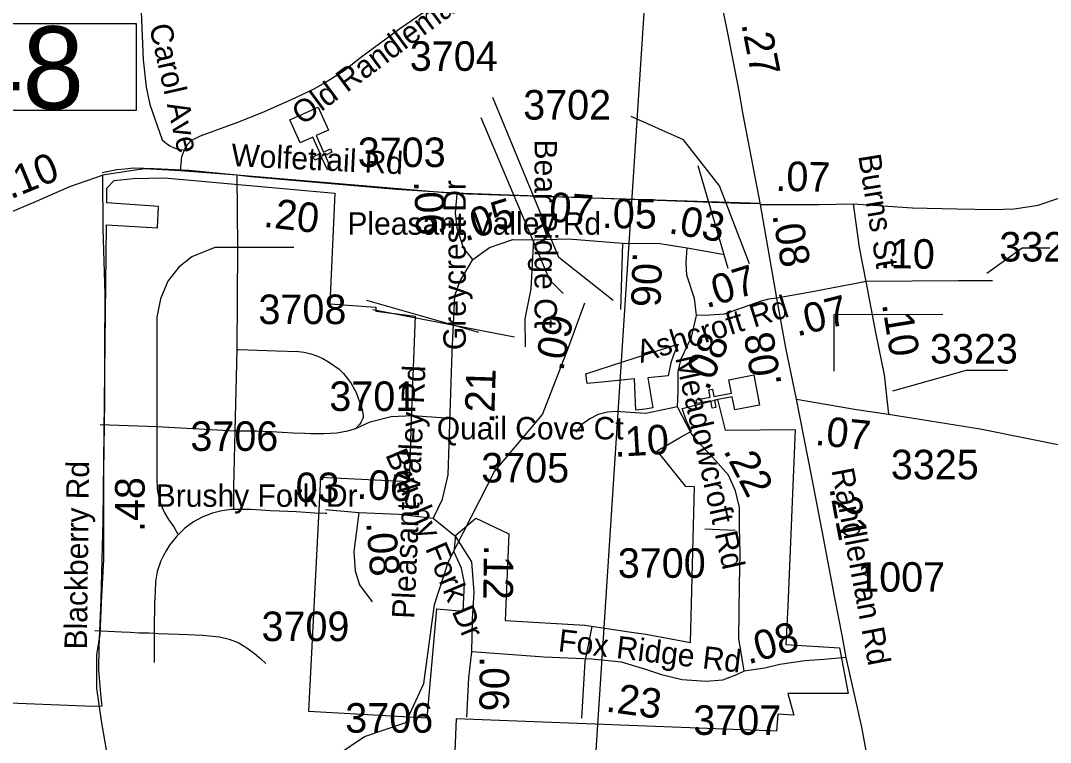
# Model space of a CAD drawing. Extents: x 1662474 to 1856135, y 779280 to 917889.
# Drawn here: x 1758831 to 1763187, y 816301 to 819355 of the extents above; entities that cross this region are included whole.
import ezdxf

# ---------------------------------------------------------------- set-up
doc = ezdxf.new("R2010")
doc.units = 0
for name, color, linetype in [('Exist Boundary Political City Limit New', 7, 'Continuous'), ('Exist Cultural Church CELL', 7, 'Continuous'), ('Exist Hydrographic Misc Water Feature', 7, 'Continuous'), ('Exist Road Non-System Type 51', 7, 'Continuous'), ('Exist Road Non-System Type 51 Label', 7, 'Continuous'), ('Exist Road Primary Interstate Structure Cantilever Sign Number Label', 7, 'Continuous'), ('Exist Road Primary Interstate Structure Ovrhead Sign CELL', 7, 'Continuous'), ('Exist Road Secondary Mileage Hundredths English Label', 7, 'Continuous'), ('Exist Road Secondary Mileage Tenths English Label', 7, 'Continuous'), ('Exist Road Secondary Type 51 Attributed', 7, 'Continuous'), ('Exist Road Secondary Type 51 Label', 7, 'Continuous'), ('Exist Road Secondary Type 51 Number Label', 7, 'Continuous'), ('Map Preparation Boundary City Limit Buffer Line', 7, 'Continuous')]:
    doc.layers.add(name, color=color, linetype=linetype)

msp = doc.modelspace()

# ---------------------------------------------------------------- linework, layer by layer
at = {"layer": 'Exist Boundary Political City Limit New'}
for points in [[(1758391.9, 816483.2), (1759138.2, 816453.8), (1759176.5, 816455.2), (1759171.2, 816489.2), (1759161.9, 816607.1), (1759162.5, 816702.4), (1759171.8, 816907.1), (1759180.2, 817239.9), (1759194.5, 818491.4), (1759409.2, 818477.5), (1759413.9, 818568), (1759195.5, 818583.9), (1759195.4, 818645.4), (1759225.9, 818678.9), (1759306.9, 818687.1), (1759439.1, 818689.3), (1759972.4, 818641.6), (1760159.9, 818624.2)], [(1760159.9, 818624.2), (1760138.5, 818156.4), (1760333.8, 818142.8), (1760333.8, 818124.9), (1760499.5, 818104.6), (1760484.9, 817704.7), (1760473.9, 817403.1), (1760099.4, 817421.8), (1760049.2, 816433.2), (1760550.2, 816404.4), (1760591.6, 816865.3), (1760702.8, 816855.3), (1760708.2, 816974.2), (1760696.1, 817038.3), (1760664.6, 817105.2), (1760671.9, 817177.1), (1760756.4, 817249.8), (1760895.5, 817183.1), (1760881, 816816.5), (1761217, 816796.2), (1761405.5, 816769.1), (1761475.6, 816758.1), (1761664.8, 816723.1), (1761681.1, 817381.8), (1761644.8, 817384.2), (1761523.4, 817534.9), (1761625.8, 817593.2), (1761669.6, 817618.2), (1761645.9, 817664.2), (1761629.2, 817713.2), (1761779.2, 817751.1), (1761811.8, 817622.2), (1762108, 817624.4), (1762075.8, 816877.4), (1762068.6, 816714.2), (1762294.9, 816701.1), (1762331.6, 816507.9), (1762076.1, 816507.8), (1762101.4, 816416), (1762034, 816420.1), (1762027.9, 816348.7), (1760674, 816400), (1760657.5, 816020.5)], [(1761484.6, 817843.9), (1761505.1, 817716.5), (1761472.2, 817710.6), (1761433.6, 817707.1), (1761428.2, 817838.6), (1761303.6, 817826.9), (1761227.9, 817819.8), (1761221.4, 817860.1), (1761430.6, 817927.3), (1761612.5, 817985.7), (1761594.4, 817944.2), (1761581.8, 817906.9), (1761570.5, 817851.9), (1761484.6, 817843.9)]]:
    msp.add_lwpolyline(points, dxfattribs=at)
at = {"layer": 'Exist Cultural Church CELL'}
for points in [[(1760132.8, 818891.9), (1760081, 818868.4), (1760112.3, 818799), (1760141.5, 818812.1), (1760148, 818797.6), (1760118.9, 818784.4), (1760143.6, 818729.6), (1760129, 818723), (1760104.3, 818777.8), (1760075.1, 818764.7), (1760068.5, 818779.2), (1760097.7, 818792.4), (1760066.4, 818861.8), (1760013.8, 818838.2), (1759970, 818935.2), (1760089, 818988.9)], [(1761852, 817707.3), (1761841.2, 817763.2), (1761766.4, 817748.8), (1761772.4, 817717.4), (1761756.8, 817714.4), (1761750.7, 817745.8), (1761691.7, 817734.5), (1761688.6, 817750.2), (1761747.7, 817761.5), (1761741.7, 817793), (1761757.4, 817796), (1761763.4, 817764.5), (1761838.2, 817778.9), (1761827.4, 817835.5), (1761931.9, 817855.6), (1761956.6, 817727.3)]]:
    msp.add_lwpolyline(points, close=True, dxfattribs=at)
at = {"layer": 'Exist Hydrographic Misc Water Feature'}
msp.add_lwpolyline([(1759467, 813158.4), (1759697.1, 813813.4), (1759749, 814012.6), (1759788.1, 814697.8), (1760154.2, 815635.6), (1760164, 815812.7), (1760099, 816020.8), (1760100, 816135.6), (1760168.1, 816245.9), (1760285.2, 816325.5), (1760460.1, 816384.3), (1760537.2, 816550.1), (1760581.1, 816884.1), (1760641.2, 817066.6), (1760836.2, 817446.7), (1761038.1, 817688.8), (1761149.1, 817972), (1761217.2, 818161)], dxfattribs=at)
at = {"layer": 'Exist Road Non-System Type 51'}
for p, q in [((1759745, 818700.4), (1759748.6, 818394.9)), ((1759748.6, 818394.9), (1759745, 817963.4)), ((1759986.4, 818395.1), (1759748.6, 818394.9)), ((1759745, 817963.4), (1759737.1, 817617.4)), ((1760001.9, 817955.7), (1760005, 817955.2)), ((1759406.4, 817636.1), (1759167.6, 817644.5)), ((1759737.1, 817617.4), (1759406.4, 817636.1)), ((1761853.6, 817197), (1761724.8, 817202.5)), ((1761247.1, 816791), (1761217.4, 816643.2)), ((1759396.2, 816762.6), (1759396.4, 816638.2)), ((1761217.4, 816643.2), (1761204, 816402.5))]:
    msp.add_line(p, q, dxfattribs=at)
for points in [[(1759340.4, 819393.9), (1759348.6, 819189.6), (1759361.6, 819072.9), (1759377.9, 818999.9), (1759429.4, 818849.9), (1759440.4, 818840.9), (1759452.4, 818831.7), (1759462.4, 818825.2), (1759479.9, 818817), (1759492.6, 818812.4), (1759506.4, 818809.7), (1759518.2, 818807.9), (1759531.9, 818805.6)], [(1759542.6, 818720.9), (1759395.5, 818728.1), (1759306.6, 818730.9), (1759273.6, 818726.2), (1759238, 818723.6), (1759176.2, 818710.9)], [(1759745, 818700.4), (1759544.5, 818720.6), (1759542.6, 818720.9)], [(1760664.9, 818624.8), (1760420.9, 818640.2), (1759803, 818694.4), (1759745, 818700.4)], [(1761959.6, 818580.7), (1761874.1, 818580.9), (1760664.9, 818624.8)], [(1759748.6, 818394.9), (1759652.1, 818394.6), (1759555.2, 818355.8), (1759499.9, 818311.4), (1759453.9, 818252.1), (1759421.9, 818178.1), (1759407.5, 818100.7), (1759406.4, 817636.1)], [(1759745, 817963.4), (1759752.9, 817963.4), (1759914, 817958.2), (1760005, 817955.2)], [(1760005, 817955.2), (1760030.2, 817951.5), (1760057.9, 817944.9), (1760084.1, 817935.9), (1760109.8, 817924.9), (1760133.9, 817911.4), (1760156.5, 817896.1), (1760178, 817879.5), (1760196.9, 817861.2), (1760227.6, 817821.9), (1760250.4, 817781.4), (1760264.8, 817742.4), (1760275.5, 817709.4), (1760279.6, 817682.2), (1760279.9, 817678.8), (1760279.6, 817674.8), (1760278.6, 817670.9), (1760277.1, 817667.9), (1760269.9, 817654.2), (1760264.1, 817645.9), (1760262.4, 817643.8), (1760247.2, 817627.7)], [(1760630.9, 817672.4), (1760488.6, 817682.4), (1760398.4, 817678.2), (1760309.2, 817655.4), (1760305.1, 817654.2), (1760292.5, 817649.2), (1760247.2, 817627.7)], [(1759406.4, 817636.1), (1759407.1, 817459.2), (1759406.6, 817415.4), (1759408.4, 817374.1), (1759415.8, 817335.9), (1759425.4, 817304.9), (1759438.6, 817275.1), (1759456.6, 817243.8), (1759478.4, 817213.4), (1759496.9, 817178.9)], [(1759737.1, 817617.4), (1759732.1, 817381.1), (1759732.1, 817339.6), (1759731.5, 817286)], [(1760247.2, 817627.7), (1760245.9, 817627.2), (1760213.4, 817618.1), (1760168.6, 817609.8), (1760141.4, 817607.2), (1760113.5, 817606), (1760085.4, 817606), (1760058.6, 817606.9), (1760033.6, 817607.8), (1759984, 817609.8), (1759936.8, 817612.5), (1759891.9, 817614.2), (1759855, 817616.4), (1759828, 817617.2), (1759796.9, 817618.2), (1759737.1, 817617.4)], [(1759731.5, 817286), (1759721.5, 817285.8), (1759681.6, 817280.7), (1759642.1, 817270.4), (1759602.1, 817255.4), (1759562.8, 817234.4), (1759525.1, 817207.5), (1759496.9, 817178.9)], [(1760126.8, 817268.8), (1760119.4, 817269.1), (1760075.9, 817270.8), (1760035.4, 817273.8), (1759997.2, 817275.7), (1759961.4, 817277.4), (1759926, 817278.9), (1759888.4, 817280.5), (1759846.9, 817282.9), (1759803.2, 817285.7), (1759761.4, 817286.6), (1759731.5, 817286)], [(1759496.9, 817178.9), (1759492, 817174), (1759461.2, 817135.4), (1759447.6, 817114.2), (1759435.1, 817091.9), (1759424.4, 817068.5), (1759408.9, 817023.9), (1759402.1, 816980.9), (1759399.4, 816936.7), (1759397.5, 816891.9), (1759396.6, 816850.6), (1759395.9, 816819.9), (1759396.2, 816762.6)], [(1759145.1, 816774.6), (1759258.1, 816767.8), (1759294.4, 816766.4), (1759332.5, 816764.9), (1759372.8, 816763.7), (1759396.2, 816762.6)], [(1759396.2, 816762.6), (1759413.2, 816761.9), (1759456.9, 816760.5), (1759500, 816758.5), (1759538.6, 816757.2), (1759568.6, 816755.9), (1759602.9, 816754.2), (1759629.9, 816752.2), (1759672.8, 816746.7), (1759713.1, 816737.5), (1759751.6, 816722.8), (1759787.2, 816701.4), (1759820.1, 816676.8), (1759846.9, 816654.6), (1759868.6, 816634.4)]]:
    msp.add_lwpolyline(points, dxfattribs=at)
at = {"layer": 'Exist Road Primary Interstate Structure Cantilever Sign Number Label'}
msp.add_line((1761499.1, 819882.7), (1761127, 814139.7), dxfattribs=at)
at = {"layer": 'Exist Road Primary Interstate Structure Ovrhead Sign CELL'}
msp.add_lwpolyline([(1758021.9, 819343.3), (1759319.8, 819343.3), (1759319.8, 818974.6), (1758021.9, 818974.6)], close=True, dxfattribs=at)
at = {"layer": 'Exist Road Secondary Type 51 Attributed'}
for p, q in [((1761959.6, 818580.7), (1760677.1, 818622.4)), ((1762029.9, 818180.1), (1761960.1, 818576.7)), ((1761376.8, 818413.6), (1761368.9, 818131.9)), ((1761650.4, 818393.1), (1761809, 818365.8)), ((1760261.8, 817272.6), (1760120.3, 817285.2))]:
    msp.add_line(p, q, dxfattribs=at)
for points in [[(1761960.1, 818576.7), (1761906.8, 818854.7), (1761888, 818958.1), (1761870.7, 819056.4), (1761832.6, 819252.8), (1761795.5, 819434), (1761754.7, 819667.8), (1761729.7, 819790.6), (1761718.6, 819845.3), (1761698.8, 819953.9)], [(1759507.1, 818719.7), (1759513.5, 818779.7), (1759525.5, 818811.5), (1759537.6, 818831.6), (1759553, 818848.3), (1759591.8, 818866.9), (1759750.1, 818924.6), (1759852.5, 818965.6), (1759976.9, 819020.7), (1760069.4, 819065.2), (1760111.8, 819088.5), (1760199.4, 819144.3), (1760269, 819199.5), (1760435.3, 819321), (1760636, 819461), (1760779.9, 819570.7), (1760866.9, 819635.1), (1760925, 819687.3), (1761024.4, 819767.5), (1761028.3, 819771.6)], [(1759507.1, 818719.7), (1759355.2, 818727.5), (1759288.1, 818718.3), (1759177.7, 818700.6)], [(1760677.1, 818622.4), (1759745, 818700.4), (1759507.1, 818719.7)], [(1758650.3, 818486.1), (1758898.3, 818590.8), (1759039.7, 818653.4), (1759177.7, 818700.6)], [(1759177.7, 818700.6), (1759178.3, 818475.9), (1759186.6, 818197.7), (1759186.2, 817956.4), (1759186.2, 817745.6), (1759181.3, 817446.5), (1759181.3, 817073.9), (1759171.5, 816892.5), (1759166.6, 816755.3), (1759151.9, 816671.9), (1759151.9, 816529.8), (1759171.5, 816392.5), (1759210.7, 816162.1)], [(1760743.8, 818344.3), (1760704.5, 818393.1), (1760677.4, 818477.1), (1760670.7, 818541.3), (1760677.1, 818622.4)], [(1761960.1, 818576.7), (1762208.3, 818576.7), (1762353.3, 818579.2)], [(1762353.3, 818579.2), (1762603.5, 818563.2), (1762790.7, 818558.3), (1762943.3, 818555.9), (1763034.4, 818558.3), (1763135.7, 818573.4), (1763227.5, 818604.9)], [(1762353.3, 818579.2), (1762378.8, 818395.5), (1762406.4, 818250.4)], [(1760743.8, 818344.3), (1760815, 818394.4), (1760913.7, 818429.3), (1761000.1, 818427.8)], [(1761000.1, 818427.8), (1760989.1, 818220), (1760964, 818092.6), (1760965.6, 817974.5)], [(1761000.1, 818427.8), (1761148, 818430.9), (1761376.8, 818413.6)], [(1761376.8, 818413.6), (1761535.6, 818412), (1761650.4, 818393.1)], [(1761689.7, 818106.7), (1761681.8, 818179.1), (1761648.8, 818278.2), (1761645.7, 818331.8), (1761650.4, 818393.1)], [(1760576.3, 817247.5), (1760615.9, 817329.7), (1760639.5, 817432.7), (1760655.8, 817952.5), (1760668.3, 818190.1), (1760688.8, 818251.5), (1760743.8, 818344.3)], [(1762406.4, 818250.4), (1762358.5, 818241.3), (1762297.8, 818230.3), (1762181.4, 818206.6), (1762029.9, 818180.1)], [(1762941.9, 818253.8), (1762799.1, 818253.8), (1762406.4, 818250.4)], [(1762406.4, 818250.4), (1762448.6, 818028.1), (1762484.3, 817856), (1762502.7, 817689.4)], [(1762029.9, 818180.1), (1761996.5, 818176.9), (1761963.3, 818168.1), (1761807.6, 818113), (1761746.3, 818108.3), (1761689.7, 818106.7)], [(1762112.5, 817752.9), (1762067.3, 817970.6), (1762029.9, 818180.1)], [(1761610.3, 817721.2), (1761612.6, 817787.2), (1761612.6, 817870.7), (1761625.2, 817924.2), (1761669.3, 818015.4), (1761689.7, 818106.7)], [(1762323.6, 816660.1), (1762305.8, 816754.2), (1762274.7, 816912.1), (1762227.3, 817166.3), (1762179.3, 817415.6), (1762112.5, 817752.9)], [(1762112.5, 817752.9), (1762366.7, 817709.5), (1762502.7, 817689.4)], [(1761610.3, 817721.2), (1761475.8, 817692.8), (1761409, 817696), (1761349.2, 817700.7), (1761313.1, 817697.5), (1761273.8, 817688.1), (1761239.2, 817669.2), (1761204.6, 817645.6), (1761179.4, 817614.1)], [(1761891, 816602.2), (1761869, 816740.7), (1761872.1, 816967.3), (1761875.3, 817099.5), (1761872.1, 817209.7), (1761872.1, 817294.7), (1761855.6, 817365.5), (1761825.7, 817431.6), (1761747.1, 817519.7), (1761696.8, 817571.6), (1761666.9, 817609.4), (1761610.3, 817721.2)], [(1762502.7, 817689.4), (1762889.6, 817626.9), (1763772.1, 817449.3), (1764227, 817359), (1764597.2, 817283.2), (1764807.4, 817239.8), (1764960.1, 817198.6), (1765312.1, 817077.2)], [(1760261.8, 817272.6), (1760239.8, 817109), (1760246.1, 817027.1), (1760265, 816967.3), (1760318.5, 816894.9)], [(1760576.3, 817247.5), (1760430.4, 817265.6), (1760261.8, 817272.6)], [(1760739.9, 816684.1), (1760743, 816822.6), (1760749.3, 816935.9), (1760739.9, 817064.9), (1760673.8, 817168.8), (1760576.3, 817247.5)], [(1760717.9, 816407.1), (1760727.3, 816573.9), (1760739.9, 816684.1)], [(1761891, 816602.2), (1761859.5, 816586.5), (1761799.8, 816564.5), (1761730.6, 816558.2), (1761629.5, 816565.8), (1761547.7, 816584.7), (1761475.8, 816608.5), (1761372.1, 816640), (1761246.2, 816652.6), (1761045, 816662), (1760739.9, 816684.1)], [(1762323.6, 816660.1), (1762228.2, 816651.9), (1762148.9, 816646.3), (1762041.9, 816630.6), (1761979, 816614.8), (1761891, 816602.2)], [(1762537.6, 815541.9), (1762496.7, 815746.6), (1762444.7, 816067.2), (1762389.4, 816365.4), (1762323.6, 816660.1)]]:
    msp.add_lwpolyline(points, dxfattribs=at)
at = {"layer": 'Exist Road Secondary Type 51 Label'}
for points in [[(1760777.4, 818945.3), (1761067.6, 818258.7), (1761125.6, 818200.7)], [(1760777.4, 818945.3), (1761067.6, 818258.7), (1761125.6, 818200.7)], [(1761696.3, 818742.3), (1761822, 818307.1)], [(1761696.3, 818742.3), (1761822, 818307.1)], [(1763185.1, 818391.9), (1763067.2, 818391.9), (1762918.6, 818284.2)], [(1763185.1, 818391.9), (1763067.2, 818391.9), (1762918.6, 818284.2)], [(1760293.7, 818171.8), (1760767.6, 818036.5)], [(1760293.7, 818171.8), (1760767.6, 818036.5)], [(1762732, 818111.9), (1762270.8, 818109.5), (1762270.8, 817871.8)], [(1762732, 818111.9), (1762270.8, 818109.5), (1762270.8, 817871.8)], [(1763005.7, 817873.9), (1762831.5, 817873.9), (1762518.9, 817786.7)], [(1763005.7, 817873.9), (1762831.5, 817873.9), (1762518.9, 817786.7)]]:
    msp.add_lwpolyline(points, dxfattribs=at)
at = {"layer": 'Exist Road Secondary Type 51 Number Label'}
msp.add_line((1760920.4, 818015.3), (1760321.4, 818130.9), dxfattribs=at)
for points in [[(1761338.1, 818170.1), (1761107.1, 818352.7), (1760827.8, 819029.5)], [(1761913.6, 818325.3), (1761787.4, 818656.3), (1761635.1, 818850.8), (1761413.2, 818949.3)]]:
    msp.add_lwpolyline(points, dxfattribs=at)
at = {"layer": 'Map Preparation Boundary City Limit Buffer Line'}
for points in [[(1758391.9, 816483.2), (1759138.2, 816453.8), (1759176.5, 816455.2), (1759171.2, 816489.2), (1759161.9, 816607.1), (1759162.5, 816702.4), (1759171.8, 816907.1), (1759180.2, 817239.9), (1759194.5, 818491.4), (1759409.2, 818477.5), (1759413.9, 818568), (1759195.5, 818583.9), (1759195.4, 818645.4), (1759225.9, 818678.9), (1759306.9, 818687.1), (1759439.1, 818689.3), (1759972.4, 818641.6), (1760159.9, 818624.2)], [(1760159.9, 818624.2), (1760138.5, 818156.4), (1760333.8, 818142.8), (1760333.8, 818124.9), (1760499.5, 818104.6), (1760484.9, 817704.7), (1760473.9, 817403.1), (1760099.4, 817421.8), (1760049.2, 816433.2), (1760550.2, 816404.4), (1760591.6, 816865.3), (1760702.8, 816855.3), (1760708.2, 816974.2), (1760696.1, 817038.3), (1760664.6, 817105.2), (1760671.9, 817177.1), (1760756.4, 817249.8), (1760895.5, 817183.1), (1760881, 816816.5), (1761217, 816796.2), (1761405.5, 816769.1), (1761475.6, 816758.1), (1761664.8, 816723.1), (1761681.1, 817381.8), (1761644.8, 817384.2), (1761523.4, 817534.9), (1761625.8, 817593.2), (1761669.6, 817618.2), (1761645.9, 817664.2), (1761629.2, 817713.2), (1761779.2, 817751.1), (1761811.8, 817622.2), (1762108, 817624.4), (1762075.8, 816877.4), (1762068.6, 816714.2), (1762294.9, 816701.1), (1762331.6, 816507.9), (1762076.1, 816507.8), (1762101.4, 816416), (1762034, 816420.1), (1762027.9, 816348.7), (1760674, 816400), (1760657.5, 816020.5)], [(1761484.6, 817843.9), (1761505.1, 817716.5), (1761472.2, 817710.6), (1761433.6, 817707.1), (1761428.2, 817838.6), (1761303.6, 817826.9), (1761227.9, 817819.8), (1761221.4, 817860.1), (1761430.6, 817927.3), (1761612.5, 817985.7), (1761594.4, 817944.2), (1761581.8, 817906.9), (1761570.5, 817851.9), (1761484.6, 817843.9)]]:
    msp.add_lwpolyline(points, dxfattribs=at)

# ---------------------------------------------------------------- texts
at = {"layer": 'Exist Road Non-System Type 51 Label'}
msp.add_text('Carol Ave', height=95, rotation=282.824, dxfattribs=at).set_placement((1759373.8, 819331.3))
at = {"layer": 'Exist Road Primary Interstate Structure Ovrhead Sign CELL'}
msp.add_text('S948', height=350, dxfattribs=at).set_placement((1758005.9, 818980.7))
at = {"layer": 'Exist Road Secondary Mileage Hundredths English Label'}
for s, rotation, p in [('.27', 280.9872, (1761879.3, 819340.3)), ('.07', 355.673, (1761017.3, 818508.8)), ('.05', 359.4322, (1761289.2, 818477)), ('.09', 78.8343, (1761125.5, 817868.3)), ('.08', 99.2174, (1762050.2, 817815.6)), ('.21', 88.2077, (1760833.8, 817648.7)), ('.08', 274.3954, (1760293.1, 817231.2))]:
    msp.add_text(s, height=125, rotation=rotation, dxfattribs=at).set_placement(p)
at = {"layer": 'Exist Road Secondary Mileage Tenths English Label'}
for s, rotation, p in [('.10', 22.309, (1758788.4, 818598.1)), ('.07', 358.855, (1762022.9, 818635)), ('.06', 272.7276, (1760494.4, 818675.7)), ('.20', 353.1514, (1759855, 818483)), ('.05', 17.3681, (1760710.8, 818419.7)), ('.03', 350.2227, (1761568, 818456.1)), ('.08', 279.9758, (1762010.3, 818532.5)), ('.10', 359.1792, (1762465.1, 818307.8)), ('.06', 268.1775, (1761420.2, 818377.5)), ('.07', 17.0942, (1761731.6, 818137)), ('.07', 14.3137, (1762115.4, 818017.7)), ('.10', 279.217, (1762474.2, 818155.5)), ('.08', 66.7844, (1761739.4, 817784.6)), ('.07', 354.1884, (1762188.5, 817559.7)), ('.10', 3.3646, (1761344.4, 817508.5)), ('.22', 297.3121, (1761802.1, 817535.2)), ('.06', 356.9888, (1760251, 817331.9)), ('.48', 90, (1759355.5, 817190.8)), ('.21', 280.6365, (1762251.3, 817376.2)), ('.12', 269.1955, (1760791.2, 817137.4)), ('.08', 16.379, (1761909.3, 816630.1)), ('.06', 269.5296, (1760773.3, 816665.5)), ('.23', 352.0894, (1761303, 816431.8))]:
    msp.add_text(s, height=125, rotation=rotation, dxfattribs=at).set_placement(p)
msp.add_text('.03', height=125, dxfattribs=at).set_placement((1759947.6, 817317.4))
at = {"layer": 'Exist Road Secondary Type 51 Label'}
for s, rotation, p in [('Old Randleman Rd', 36.5084, (1760023.1, 818909.6)), ('Bear Ridge Ct', 270, (1761004.8, 818851.7)), ('Wolfetrail Rd', 357.2282, (1759720.3, 818739.7)), ('Burns St', 279.2293, (1762374.1, 818782.9)), ('Greycrest Dr', 90, (1760714.2, 817960.5)), ('Ashcroft Rd', 17.4565, (1761454.4, 817905.2)), ('Meadowcroft Rd', 282.6942, (1761599.4, 817928.3)), ('Pleasant Valley Rd', 87.4717, (1760496.2, 816822.3)), ('Brushy Fork Dr', 292.977, (1760372.5, 817518.2)), ('Blackberry Rd', 89.3058, (1759111.1, 816693.4)), ('Randleman Rd', 280.7049, (1762260.5, 817453.2)), ('Fox Ridge Rd', 353.3039, (1761101.7, 816686.2))]:
    msp.add_text(s, height=95, rotation=rotation, dxfattribs=at).set_placement(p)
for s, p in [('Pleasant Valley Rd', (1760213.3, 818449)), ('Quail Cove Ct', (1760591.2, 817582.7)), ('Brushy Fork Dr', (1759402.4, 817297.5))]:
    msp.add_text(s, height=95, dxfattribs=at).set_placement(p)
at = {"layer": 'Exist Road Secondary Type 51 Number Label'}
for s, p in [('3704', (1760477.1, 819142.4)), ('3702', (1760957, 818936.3)), ('3703', (1760257.2, 818735.3)), ('3324', (1762971.4, 818335.6)), ('3708', (1759837, 818070.7)), ('3323', (1762677.8, 817903.9)), ('3701', (1760136.8, 817703.1)), ('3706', (1759549, 817534.2)), ('3325', (1762512.3, 817413.9)), ('3705', (1760779.5, 817400.6)), ('3700', (1761357.2, 816997.1)), ('1007', (1762369.9, 816938.2)), ('3709', (1759850, 816729.3)), ('3706', (1760204.3, 816341.7)), ('3707', (1761676.4, 816332.5))]:
    msp.add_text(s, height=125, dxfattribs=at).set_placement(p)

doc.saveas('drawing.dxf')
